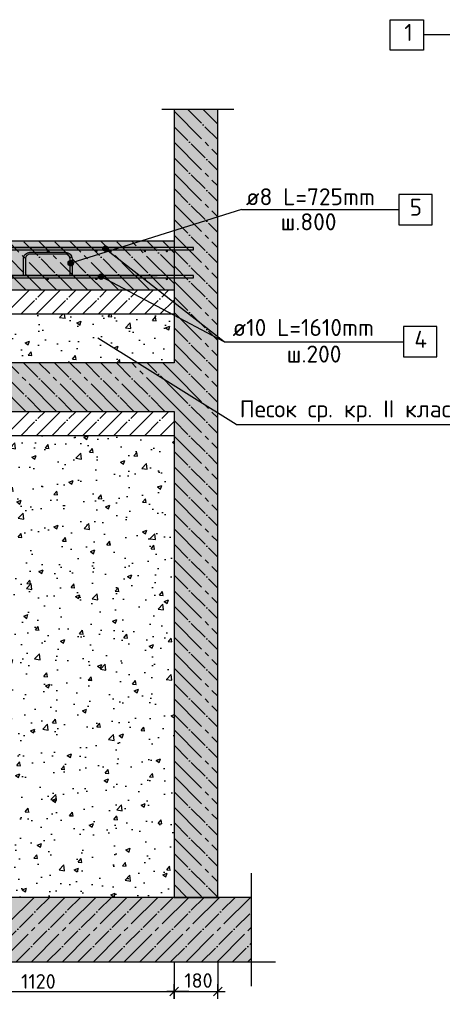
# Model space of a CAD drawing. Header units: millimetres. Extents: x 40580 to 559114, y -343730 to 81020.
# Tile 677 of 686: x 530043 to 538739, y -80731 to -60470. Entities that reach past the tile are written whole.
import ezdxf

# ---------------------------------------------------------------- set-up
doc = ezdxf.new("R2010")
doc.units = ezdxf.units.MM
doc.linetypes.add('______11', pattern=[500, 400, -50, 0, -50])
doc.linetypes.add('______5', pattern=[1100, 800, -100, 100, -100])
for name, color, linetype in [('____________', 7, 'Continuous'), ('________________', 7, 'Continuous'), ('_____________________', 96, 'Continuous'), ('______________________', 7, 'Continuous'), ('_______________________1', 7, 'Continuous'), ('_________________________0', 7, 'Continuous'), ('ФВ-2', 7, 'Continuous')]:
    doc.layers.add(name, color=color, linetype=linetype)
doc.layers.add('Standard', color=7, linetype='Continuous', lineweight=25)
doc.styles.add('ISOCPEUR', font='isocpeur.ttf')
doc.linetypes.add('ГОСТ 2.303 8', pattern='A,40,[2,GOST 2.303-68.shx,S=1,R=0,X=0,Y=0],-8', length=48)

# ---------------------------------------------------------------- blocks, each defined once
blk = doc.blocks.new('ALL_ML_STRICH')
at = {"color": 0, "linetype": 'ByBlock', "lineweight": -2}
for p, q in [((-1, 0), (0.5, 0)), ((-0.3, -0.3), (0.3, 0.3)), ((0, -0.5), (0, 0.5))]:
    blk.add_line(p, q, dxfattribs=at)

msp = doc.modelspace()

# ---------------------------------------------------------------- hatches: boundary and pattern name
at = {"layer": 'Standard', "linetype": 'Continuous'}
for points in [[(533220.4, -78530.9), (534120.4, -78530.9), (534120.4, -62318.3), (533220.4, -62318.3)], [(524470.4, -65030.9), (524470.4, -66030.9), (533220.4, -66030.9), (533220.4, -65030.9)], [(524470.4, -67530.9), (524470.4, -68530.9), (533220.4, -68530.9), (533220.4, -67530.9)], [(522858.5, -78530.9), (522858.5, -79856.7), (534808.5, -79856.7), (534808.5, -78530.9)]]:
    msp.add_hatch(color=9, dxfattribs=at).paths.add_polyline_path(points)
at = {"layer": 'ФВ-2', "ltscale": 10}
h = msp.add_hatch(dxfattribs=at)
h.set_pattern_fill('AR-CONC', color=256, scale=5)
h.set_pattern_definition([(50, (201307.95, 180387.7), (910.9233, -79.6954), [95.25, -1047.75]), (355, (201307.95, 180387.7), (-176.2171, 955.2842), [76.2, -838.203]), (100.45144, (201383.9, 180381), (734.7062, 875.5888), [80.95, -890.4512]), (46.1842, (201308, 180641.7), (1355.3952, -210.2116), [142.875, -1571.625]), (96.63556, (201420.9, 180624.1), (1187.0207, 1237.1306), [121.425, -1335.678]), (351.18415, (201308, 180641.7), (1187.0207, 1237.1306), [114.3, -1257.2987]), (21, (201434.95, 180578.2), (758.072, -511.326), [95.25, -1047.75]), (326, (201434.95, 180578.2), (309.0101, 920.9398), [76.2, -838.2]), (71.45144, (201498.1, 180535.55), (1067.0821, 409.6138), [80.95, -890.4497]), (37.5, (201307.95, 180387.67), (15.44302, 422.7752), [0, -828.04, 0, -850.9, 0, -841.375]), (7.5, (201307.95, 180387.67), (334.0983, 500.90287), [0, -485.14, 0, -808.99, 0, -320.675]), (327.5, (201024.74, 180387.67), (677.95298, -28.64372), [0, -317.5, 0, -990.6, 0, -1314.45]), (317.5, (200897.74, 180387.67), (740.6459, 127.13246), [0, -412.75, 0, -657.86, 0, -933.45])])
h.paths.add_polyline_path([(524470.4, -66530.9), (524470.4, -67530.9), (533220.4, -67530.9), (533220.4, -66530.9)])
h = msp.add_hatch(dxfattribs=at)
h.set_pattern_fill('AR-CONC', color=256, scale=5)
h.set_pattern_definition([(50, (201307.95, 180387.7), (910.9233, -79.6954), [95.25, -1047.75]), (355, (201307.95, 180387.7), (-176.2171, 955.2842), [76.2, -838.203]), (100.45144, (201383.9, 180381), (734.7062, 875.5888), [80.95, -890.4512]), (46.1842, (201308, 180641.7), (1355.3952, -210.2116), [142.875, -1571.625]), (96.63556, (201420.9, 180624.1), (1187.0207, 1237.1306), [121.425, -1335.678]), (351.18415, (201308, 180641.7), (1187.0207, 1237.1306), [114.3, -1257.2987]), (21, (201434.95, 180578.2), (758.072, -511.326), [95.25, -1047.75]), (326, (201434.95, 180578.2), (309.0101, 920.9398), [76.2, -838.2]), (71.45144, (201498.1, 180535.55), (1067.0821, 409.6138), [80.95, -890.4497]), (37.5, (201307.95, 180387.67), (15.44302, 422.7752), [0, -828.04, 0, -850.9, 0, -841.375]), (7.5, (201307.95, 180387.67), (334.0983, 500.90287), [0, -485.14, 0, -808.99, 0, -320.675]), (327.5, (201024.74, 180387.67), (677.95298, -28.64372), [0, -317.5, 0, -990.6, 0, -1314.45]), (317.5, (200897.74, 180387.67), (740.6459, 127.13246), [0, -412.75, 0, -657.86, 0, -933.45])])
edge = h.paths.add_edge_path()
edge.add_line((533220.4, -69030.9), (533220.4, -78530.9))
edge.add_line((527620.4, -78530.9), (533220.4, -78530.9))
edge.add_line((527620.4, -78530.9), (530070.4, -69030.9))
edge.add_line((533220.4, -69030.9), (530070.4, -69030.9))
edge = h.paths.add_edge_path()
edge.add_line((524470.4, -78530.9), (527620.4, -78530.9))
edge.add_line((524470.4, -78530.9), (524470.4, -69030.9))
edge.add_line((530070.4, -69030.9), (524470.4, -69030.9))
edge.add_line((527620.4, -78530.9), (530070.4, -69030.9))

# ---------------------------------------------------------------- linework, layer by layer
at = {"layer": '____________', "color": 7, "linetype": 'Continuous'}
msp.add_line((533220.4, -78530.9), (534120.4, -78530.9), dxfattribs=at)
msp.add_line((533220.4, -78530.9), (534120.4, -78530.9), dxfattribs=at)
at = {"layer": '________________'}
msp.add_line((534120.4, -78530.9), (533220.4, -78530.9), dxfattribs=at)
at = {"layer": '________________', "color": 7, "linetype": 'Continuous'}
msp.add_line((534120.4, -78530.9), (533220.4, -78530.9), dxfattribs=at)
at = {"layer": '_____________________', "color": 7, "linetype": 'Continuous'}
for p, q in [((537667.3, -61095.4), (537667.3, -60470.4)), ((537667.3, -60470.4), (538354.8, -60470.4)), ((538354.8, -60470.4), (538354.8, -61095.4)), ((542042.3, -60782.9), (538354.8, -60782.9)), ((538354.8, -61095.4), (537667.3, -61095.4)), ((531751.3, -65183.2), (531751.3, -65183.2)), ((534252.7, -67096.2), (531803.7, -65183.2)), ((531807.6, -65126.9), (531807.6, -65126.9)), ((531807.6, -65239.4), (531807.6, -65239.4)), ((531863.8, -65183.2), (531863.8, -65183.2)), ((531661.9, -65758.2), (531661.9, -65758.2)), ((534252.7, -67096.2), (531714.2, -65758.2)), ((531718.2, -65701.9), (531718.2, -65701.9)), ((531718.2, -65814.4), (531718.2, -65814.4)), ((531774.4, -65758.2), (531774.4, -65758.2)), ((538627.7, -66783.7), (537940.2, -66783.7)), ((537940.2, -66783.7), (537940.2, -67408.7)), ((538627.7, -67408.7), (538627.7, -66783.7)), ((534252.7, -67096.2), (537940.2, -67096.2)), ((537940.2, -67408.7), (538627.7, -67408.7))]:
    msp.add_line(p, q, dxfattribs=at)
at = {"layer": '_____________________', "color": 4, "linetype": 'Continuous', "extrusion": (0, 0, -1)}
for points in [[(-524070.4, -65155.9), (-524070.4, -65205.9), (-533620.4, -65205.9), (-533620.4, -65155.9), (-524070.4, -65155.9), (-532870.4, -65155.9), (-524070.4, -65155.9), (-532870.4, -65155.9)], [(-524070.4, -65730.9), (-524070.4, -65780.9), (-533620.4, -65780.9), (-533620.4, -65730.9), (-524070.4, -65730.9), (-532870.4, -65730.9), (-524070.4, -65730.9), (-532870.4, -65730.9)]]:
    msp.add_lwpolyline(points, dxfattribs=at)
at = {"layer": '_____________________', "color": 7, "linetype": 'Continuous'}
for centre in [(531807.6, -65183.2), (531718.2, -65758.2)]:
    msp.add_circle(centre, 56.3, dxfattribs=at)
at = {"layer": '_____________________', "color": 4, "linetype": 'Continuous'}
for points in [[(530597.3, -65221.3), (530595.4, -65230.9), (530597.3, -65240.5)], [(530597.3, -65221.3), (530597.3, -65240.5), (530602.7, -65213.2)], [(530602.7, -65213.2), (530597.3, -65240.5), (530602.7, -65248.6)], [(530602.7, -65213.2), (530602.7, -65248.6), (530610.8, -65207.8)], [(530610.8, -65207.8), (530602.7, -65248.6), (530610.8, -65254)], [(530610.8, -65207.8), (530610.8, -65254), (530620.4, -65205.9)], [(530620.4, -65205.9), (530610.8, -65254), (530620.4, -65255.9)], [(530620.4, -65205.9), (530620.4, -65255.9), (530629.9, -65207.8)], [(530629.9, -65207.8), (530620.4, -65255.9), (530629.9, -65254)], [(530629.9, -65207.8), (530629.9, -65254), (530638.1, -65213.2)], [(530638.1, -65213.2), (530629.9, -65254), (530638.1, -65248.6)], [(530638.1, -65213.2), (530638.1, -65248.6), (530643.5, -65221.3)], [(530643.5, -65221.3), (530638.1, -65248.6), (530643.5, -65240.5)], [(530643.5, -65221.3), (530643.5, -65240.5), (530645.4, -65230.9)], [(531597.3, -65221.3), (531595.4, -65230.9), (531597.3, -65240.5)], [(531597.3, -65221.3), (531597.3, -65240.5), (531602.7, -65213.2)], [(531602.7, -65213.2), (531597.3, -65240.5), (531602.7, -65248.6)], [(531602.7, -65213.2), (531602.7, -65248.6), (531610.8, -65207.8)], [(531610.8, -65207.8), (531602.7, -65248.6), (531610.8, -65254)], [(531610.8, -65207.8), (531610.8, -65254), (531620.4, -65205.9)], [(531620.4, -65205.9), (531610.8, -65254), (531620.4, -65255.9)], [(531620.4, -65205.9), (531620.4, -65255.9), (531629.9, -65207.8)], [(531629.9, -65207.8), (531620.4, -65255.9), (531629.9, -65254)], [(531629.9, -65207.8), (531629.9, -65254), (531638.1, -65213.2)], [(531638.1, -65213.2), (531629.9, -65254), (531638.1, -65248.6)], [(531638.1, -65213.2), (531638.1, -65248.6), (531643.5, -65221.3)], [(531643.5, -65221.3), (531638.1, -65248.6), (531643.5, -65240.5)], [(531643.5, -65221.3), (531643.5, -65240.5), (531645.4, -65230.9)], [(532597.3, -65221.3), (532595.4, -65230.9), (532597.3, -65240.5)], [(532597.3, -65221.3), (532597.3, -65240.5), (532602.7, -65213.2)], [(532602.7, -65213.2), (532597.3, -65240.5), (532602.7, -65248.6)], [(532602.7, -65213.2), (532602.7, -65248.6), (532610.8, -65207.8)], [(532610.8, -65207.8), (532602.7, -65248.6), (532610.8, -65254)], [(532610.8, -65207.8), (532610.8, -65254), (532620.4, -65205.9)], [(532620.4, -65205.9), (532610.8, -65254), (532620.4, -65255.9)], [(532620.4, -65205.9), (532620.4, -65255.9), (532629.9, -65207.8)], [(532629.9, -65207.8), (532620.4, -65255.9), (532629.9, -65254)], [(532629.9, -65207.8), (532629.9, -65254), (532638.1, -65213.2)], [(532638.1, -65213.2), (532629.9, -65254), (532638.1, -65248.6)], [(532638.1, -65213.2), (532638.1, -65248.6), (532643.5, -65221.3)], [(532643.5, -65221.3), (532638.1, -65248.6), (532643.5, -65240.5)], [(532643.5, -65221.3), (532643.5, -65240.5), (532645.4, -65230.9)], [(533047.3, -65221.3), (533045.4, -65230.9), (533047.3, -65240.5)], [(533047.3, -65221.3), (533047.3, -65240.5), (533052.7, -65213.2)], [(533052.7, -65213.2), (533047.3, -65240.5), (533052.7, -65248.6)], [(533052.7, -65213.2), (533052.7, -65248.6), (533060.8, -65207.8)], [(533060.8, -65207.8), (533052.7, -65248.6), (533060.8, -65254)], [(533060.8, -65207.8), (533060.8, -65254), (533070.4, -65205.9)], [(533070.4, -65205.9), (533060.8, -65254), (533070.4, -65255.9)], [(533070.4, -65205.9), (533070.4, -65255.9), (533079.9, -65207.8)], [(533079.9, -65207.8), (533070.4, -65255.9), (533079.9, -65254)], [(533079.9, -65207.8), (533079.9, -65254), (533088.1, -65213.2)], [(533088.1, -65213.2), (533079.9, -65254), (533088.1, -65248.6)], [(533088.1, -65213.2), (533088.1, -65248.6), (533093.5, -65221.3)], [(533093.5, -65221.3), (533088.1, -65248.6), (533093.5, -65240.5)], [(533093.5, -65221.3), (533093.5, -65240.5), (533095.4, -65230.9)], [(530597.3, -65796.3), (530595.4, -65805.9), (530597.3, -65815.5)], [(530597.3, -65796.3), (530597.3, -65815.5), (530602.7, -65788.2)], [(530602.7, -65788.2), (530597.3, -65815.5), (530602.7, -65823.6)], [(530602.7, -65788.2), (530602.7, -65823.6), (530610.8, -65782.8)], [(530610.8, -65782.8), (530602.7, -65823.6), (530610.8, -65829)], [(530610.8, -65782.8), (530610.8, -65829), (530620.4, -65780.9)], [(530620.4, -65780.9), (530610.8, -65829), (530620.4, -65830.9)], [(530620.4, -65780.9), (530620.4, -65830.9), (530629.9, -65782.8)], [(530629.9, -65782.8), (530620.4, -65830.9), (530629.9, -65829)], [(530629.9, -65782.8), (530629.9, -65829), (530638.1, -65788.2)], [(530638.1, -65788.2), (530629.9, -65829), (530638.1, -65823.6)], [(530638.1, -65788.2), (530638.1, -65823.6), (530643.5, -65796.3)], [(530643.5, -65796.3), (530638.1, -65823.6), (530643.5, -65815.5)], [(530643.5, -65796.3), (530643.5, -65815.5), (530645.4, -65805.9)], [(531597.3, -65796.3), (531595.4, -65805.9), (531597.3, -65815.5)], [(531597.3, -65796.3), (531597.3, -65815.5), (531602.7, -65788.2)], [(531602.7, -65788.2), (531597.3, -65815.5), (531602.7, -65823.6)], [(531602.7, -65788.2), (531602.7, -65823.6), (531610.8, -65782.8)], [(531610.8, -65782.8), (531602.7, -65823.6), (531610.8, -65829)], [(531610.8, -65782.8), (531610.8, -65829), (531620.4, -65780.9)], [(531620.4, -65780.9), (531610.8, -65829), (531620.4, -65830.9)], [(531620.4, -65780.9), (531620.4, -65830.9), (531629.9, -65782.8)], [(531629.9, -65782.8), (531620.4, -65830.9), (531629.9, -65829)], [(531629.9, -65782.8), (531629.9, -65829), (531638.1, -65788.2)], [(531638.1, -65788.2), (531629.9, -65829), (531638.1, -65823.6)], [(531638.1, -65788.2), (531638.1, -65823.6), (531643.5, -65796.3)], [(531643.5, -65796.3), (531638.1, -65823.6), (531643.5, -65815.5)], [(531643.5, -65796.3), (531643.5, -65815.5), (531645.4, -65805.9)], [(532597.3, -65796.3), (532595.4, -65805.9), (532597.3, -65815.5)], [(532597.3, -65796.3), (532597.3, -65815.5), (532602.7, -65788.2)], [(532602.7, -65788.2), (532597.3, -65815.5), (532602.7, -65823.6)], [(532602.7, -65788.2), (532602.7, -65823.6), (532610.8, -65782.8)], [(532610.8, -65782.8), (532602.7, -65823.6), (532610.8, -65829)], [(532610.8, -65782.8), (532610.8, -65829), (532620.4, -65780.9)], [(532620.4, -65780.9), (532610.8, -65829), (532620.4, -65830.9)], [(532620.4, -65780.9), (532620.4, -65830.9), (532629.9, -65782.8)], [(532629.9, -65782.8), (532620.4, -65830.9), (532629.9, -65829)], [(532629.9, -65782.8), (532629.9, -65829), (532638.1, -65788.2)], [(532638.1, -65788.2), (532629.9, -65829), (532638.1, -65823.6)], [(532638.1, -65788.2), (532638.1, -65823.6), (532643.5, -65796.3)], [(532643.5, -65796.3), (532638.1, -65823.6), (532643.5, -65815.5)], [(532643.5, -65796.3), (532643.5, -65815.5), (532645.4, -65805.9)], [(533047.3, -65796.3), (533045.4, -65805.9), (533047.3, -65815.5)], [(533047.3, -65796.3), (533047.3, -65815.5), (533052.7, -65788.2)], [(533052.7, -65788.2), (533047.3, -65815.5), (533052.7, -65823.6)], [(533052.7, -65788.2), (533052.7, -65823.6), (533060.8, -65782.8)], [(533060.8, -65782.8), (533052.7, -65823.6), (533060.8, -65829)], [(533060.8, -65782.8), (533060.8, -65829), (533070.4, -65780.9)], [(533070.4, -65780.9), (533060.8, -65829), (533070.4, -65830.9)], [(533070.4, -65780.9), (533070.4, -65830.9), (533079.9, -65782.8)], [(533079.9, -65782.8), (533070.4, -65830.9), (533079.9, -65829)], [(533079.9, -65782.8), (533079.9, -65829), (533088.1, -65788.2)], [(533088.1, -65788.2), (533079.9, -65829), (533088.1, -65823.6)], [(533088.1, -65788.2), (533088.1, -65823.6), (533093.5, -65796.3)], [(533093.5, -65796.3), (533088.1, -65823.6), (533093.5, -65815.5)], [(533093.5, -65796.3), (533093.5, -65815.5), (533095.4, -65805.9)]]:
    msp.add_solid(points, dxfattribs=at)
at = {"layer": '_____________________', "color": 7, "linetype": 'Continuous'}
for points in [[(531759.2, -65183.2), (531759.2, -65155), (531751.3, -65183.2)], [(531856, -65211.3), (531856, -65183.2), (531751.3, -65183.2)], [(531759.2, -65211.3), (531759.2, -65185.3), (531751.3, -65183.2)], [(531779.5, -65155), (531779.5, -65134.8), (531759.2, -65155)], [(531856, -65181), (531856, -65155), (531759.2, -65155)], [(531759.2, -65183.2), (531863.8, -65183.2), (531759.2, -65155)], [(531759.2, -65211.3), (531856, -65211.3), (531759.2, -65185.3)], [(531835.7, -65231.5), (531835.7, -65211.3), (531759.2, -65211.3)], [(531779.5, -65231.5), (531779.5, -65216.6), (531759.2, -65211.3)], [(531807.6, -65134.8), (531807.6, -65126.9), (531779.5, -65134.8)], [(531835.7, -65149.7), (531835.7, -65134.8), (531779.5, -65134.8)], [(531779.5, -65155), (531856, -65155), (531779.5, -65134.8)], [(531779.5, -65231.5), (531835.7, -65231.5), (531779.5, -65216.6)], [(531807.6, -65239.4), (531807.6, -65231.5), (531779.5, -65231.5)], [(531807.6, -65134.8), (531835.7, -65134.8), (531807.6, -65126.9)], [(531807.6, -65239.4), (531835.7, -65231.5), (531807.6, -65231.5)], [(531835.7, -65149.7), (531856, -65155), (531835.7, -65134.8)], [(531835.7, -65231.5), (531856, -65211.3), (531835.7, -65211.3)], [(531856, -65181), (531863.8, -65183.2), (531856, -65155)], [(531856, -65211.3), (531863.8, -65183.2), (531856, -65183.2)], [(531669.8, -65758.2), (531669.8, -65730), (531661.9, -65758.2)], [(531766.5, -65786.3), (531766.5, -65758.2), (531661.9, -65758.2)], [(531669.8, -65786.3), (531669.8, -65760.3), (531661.9, -65758.2)], [(531690, -65730), (531690, -65709.8), (531669.8, -65730)], [(531766.5, -65756), (531766.5, -65730), (531669.8, -65730)], [(531669.8, -65758.2), (531774.4, -65758.2), (531669.8, -65730)], [(531669.8, -65786.3), (531766.5, -65786.3), (531669.8, -65760.3)], [(531746.3, -65806.5), (531746.3, -65786.3), (531669.8, -65786.3)], [(531690, -65806.5), (531690, -65791.6), (531669.8, -65786.3)], [(531718.2, -65709.8), (531718.2, -65701.9), (531690, -65709.8)], [(531746.3, -65724.7), (531746.3, -65709.8), (531690, -65709.8)], [(531690, -65730), (531766.5, -65730), (531690, -65709.8)], [(531690, -65806.5), (531746.3, -65806.5), (531690, -65791.6)], [(531718.2, -65814.4), (531718.2, -65806.5), (531690, -65806.5)], [(531718.2, -65709.8), (531746.3, -65709.8), (531718.2, -65701.9)], [(531718.2, -65814.4), (531746.3, -65806.5), (531718.2, -65806.5)], [(531746.3, -65724.7), (531766.5, -65730), (531746.3, -65709.8)], [(531746.3, -65806.5), (531766.5, -65786.3), (531746.3, -65786.3)], [(531766.5, -65756), (531774.4, -65758.2), (531766.5, -65730)], [(531766.5, -65786.3), (531774.4, -65758.2), (531766.5, -65758.2)]]:
    msp.add_solid(points, dxfattribs=at)
at = {"layer": '_______________________1', "color": 253, "linetype": 'Continuous'}
for p, q in [((533220.4, -79856.7), (533220.4, -80466.7)), ((533220.4, -79856.7), (533220.4, -80466.7)), ((534120.4, -79856.7), (534120.4, -80466.7))]:
    msp.add_line(p, q, dxfattribs=at)
at = {"layer": '_______________________1', "color": 7, "linetype": 'Continuous'}
for p, q in [((524470.4, -80466.7), (530070.4, -80466.7)), ((530070.4, -80466.7), (533220.4, -80466.7)), ((533220.4, -80466.7), (534120.4, -80466.7))]:
    msp.add_line(p, q, dxfattribs=at)
at = {"layer": '_________________________0', "color": 7, "linetype": 'Continuous'}
for p, q in [((538530.4, -64066.7), (537842.9, -64066.7)), ((537842.9, -64066.7), (537842.9, -64691.7)), ((538530.4, -64691.7), (538530.4, -64066.7)), ((534605.4, -64379.2), (531095.1, -65480.5)), ((534605.4, -64379.2), (537842.9, -64379.2)), ((537842.9, -64691.7), (538530.4, -64691.7)), ((531119.3, -65429.7), (531119.3, -65429.7)), ((531044.3, -65456.3), (531044.3, -65456.3)), ((531070.9, -65531.3), (531070.9, -65531.3)), ((531145.9, -65504.7), (531145.9, -65504.7)), ((534498.6, -68799), (531653.6, -67024.8)), ((534498.6, -68799), (539452.5, -68799))]:
    msp.add_line(p, q, dxfattribs=at)
at = {"layer": '_________________________0', "color": 40, "linetype": 'Continuous'}
msp.add_lwpolyline([(531080.4, -65731), (531080.4, -65392), (531077.9, -65374), (531071.8, -65355.7), (531062.4, -65338.9), (531051, -65325.2), (531037.4, -65313.8), (531020.6, -65304.4), (531002.3, -65298.4), (530984.2, -65295.9), (530256.5, -65295.9), (530238.5, -65298.4), (530220.1, -65304.4), (530203.4, -65313.8), (530189.7, -65325.2), (530178.3, -65338.9), (530168.9, -65355.7), (530162.9, -65374), (530160.4, -65392), (530160.4, -65731), (530120.4, -65731), (530120.4, -65389.3), (530123.8, -65364.9), (530132.1, -65339.5), (530145.2, -65316.1), (530161.3, -65296.8), (530180.6, -65280.8), (530204, -65267.7), (530229.4, -65259.3), (530253.8, -65255.9), (530987, -65255.9), (531011.4, -65259.3), (531036.8, -65267.7), (531060.2, -65280.8), (531079.4, -65296.8), (531095.5, -65316.1), (531108.6, -65339.5), (531117, -65364.9), (531120.4, -65389.3), (531120.4, -65731)], close=True, dxfattribs=at)
at = {"layer": '_________________________0', "color": 7, "linetype": 'Continuous'}
msp.add_circle((531095.1, -65480.5), 56.3, dxfattribs=at)
for points in [[(531063.6, -65459.8), (531044.3, -65456.3), (531063.6, -65434.3)], [(531090.6, -65439.4), (531063.6, -65434.3), (531090.6, -65424.7)], [(531063.6, -65459.8), (531063.6, -65434.3), (531150.9, -65475.9)], [(531141.3, -65471.4), (531063.6, -65434.3), (531141.3, -65449)], [(531090.6, -65439.4), (531090.6, -65424.7), (531141.3, -65449)], [(531119.3, -65438.5), (531090.6, -65424.7), (531119.3, -65429.7)], [(531119.3, -65438.5), (531119.3, -65429.7), (531141.3, -65449)], [(531044.3, -65486), (531039.3, -65485.1), (531044.3, -65456.3)], [(531048.9, -65512.1), (531039.3, -65485.1), (531048.9, -65489.6)], [(531126.7, -65526.7), (531039.3, -65485.1), (531126.7, -65501.2)], [(531044.3, -65486), (531044.3, -65456.3), (531145.9, -65504.7)], [(531145.9, -65504.7), (531044.3, -65456.3), (531145.9, -65475)], [(531048.9, -65512.1), (531048.9, -65489.6), (531126.7, -65526.7)], [(531070.9, -65531.3), (531048.9, -65512.1), (531070.9, -65522.6)], [(531099.7, -65536.3), (531048.9, -65512.1), (531099.7, -65521.6)], [(531070.9, -65531.3), (531070.9, -65522.6), (531099.7, -65536.3)], [(531099.7, -65536.3), (531099.7, -65521.6), (531126.7, -65526.7)], [(531126.7, -65526.7), (531126.7, -65501.2), (531145.9, -65504.7)], [(531141.3, -65471.4), (531141.3, -65449), (531150.9, -65475.9)], [(531145.9, -65504.7), (531145.9, -65475), (531150.9, -65475.9)]]:
    msp.add_solid(points, dxfattribs=at)
at = {"layer": 'Standard', "color": 7, "linetype": 'ГОСТ 2.303 8', "ltscale": 30}
for p, q in [((534446.9, -62318.3), (532970.4, -62318.3)), ((534808.5, -78030.9), (534808.5, -80356.7)), ((534808.5, -78030.9), (534808.5, -80356.7)), ((522358.5, -79856.7), (535308.5, -79856.7)), ((522358.5, -79856.7), (535308.5, -79856.7))]:
    msp.add_line(p, q, dxfattribs=at)
at = {"layer": 'Standard', "color": 7, "linetype": 'Continuous'}
for p, q in [((533220.4, -62318.3), (533220.4, -67530.9)), ((533220.4, -62318.3), (533220.4, -67530.9)), ((534120.4, -78530.9), (534120.4, -62318.3)), ((534120.4, -78530.9), (534120.4, -62318.3)), ((533220.4, -65030.9), (524470.4, -65030.9)), ((533220.4, -65030.9), (524470.4, -65030.9)), ((524470.4, -66030.9), (533220.4, -66030.9)), ((524470.4, -66030.9), (533220.4, -66030.9)), ((524470.4, -66030.9), (533220.4, -66030.9)), ((533220.4, -66530.9), (524470.4, -66530.9)), ((533220.4, -67530.9), (524470.4, -67530.9)), ((533220.4, -67530.9), (524470.4, -67530.9)), ((524470.4, -68530.9), (533220.4, -68530.9)), ((524470.4, -68530.9), (533220.4, -68530.9)), ((524470.4, -68530.9), (533220.4, -68530.9)), ((533220.4, -68530.9), (533220.4, -78530.9)), ((533220.4, -68530.9), (533220.4, -78530.9)), ((533220.4, -68530.9), (533220.4, -69030.9)), ((533220.4, -69030.9), (524470.4, -69030.9)), ((533220.4, -78530.9), (524470.4, -78530.9)), ((533220.4, -78530.9), (524470.4, -78530.9)), ((534808.5, -78530.9), (534120.4, -78530.9)), ((534808.5, -78530.9), (534120.4, -78530.9))]:
    msp.add_line(p, q, dxfattribs=at)
at = {"layer": 'Standard', "color": 253, "linetype": '______5'}
for p, q in [((533220.4, -62356.1), (534120.4, -63256.1)), ((533818.9, -62318.3), (534120.4, -62619.7)), ((533220.4, -62992.5), (534120.4, -63892.5)), ((533220.4, -63628.9), (534120.4, -64528.9)), ((533220.4, -64265.3), (534120.4, -65165.3)), ((530167.4, -66030.9), (529167.4, -65030.9)), ((530803.8, -66030.9), (529803.8, -65030.9)), ((531440.2, -66030.9), (530440.2, -65030.9)), ((532076.6, -66030.9), (531076.6, -65030.9)), ((532713, -66030.9), (531713, -65030.9)), ((533220.4, -65901.9), (532349.4, -65030.9)), ((533220.4, -65265.5), (532985.8, -65030.9)), ((533220.4, -64901.7), (534120.4, -65801.7)), ((529747.9, -66530.9), (530247.9, -66030.9)), ((530384.3, -66530.9), (530884.3, -66030.9)), ((531020.6, -66530.9), (531520.6, -66030.9)), ((531657, -66530.9), (532157, -66030.9)), ((532293.4, -66530.9), (532793.4, -66030.9)), ((533220.4, -65856.3), (534120.4, -66756.3)), ((532929.8, -66530.9), (533220.4, -66240.3)), ((533220.4, -66492.7), (534120.4, -67392.7)), ((533220.4, -67129.1), (534120.4, -68029.1)), ((530167.4, -68530.9), (529167.4, -67530.9)), ((530803.8, -68530.9), (529803.8, -67530.9)), ((531440.2, -68530.9), (530440.2, -67530.9)), ((532076.6, -68530.9), (531076.6, -67530.9)), ((532713, -68530.9), (531713, -67530.9)), ((533220.4, -68401.9), (532349.4, -67530.9)), ((533220.4, -67765.5), (532985.8, -67530.9)), ((533220.4, -67765.5), (534120.4, -68665.5)), ((533220.4, -68401.9), (534120.4, -69301.9)), ((529747.9, -69030.9), (530247.9, -68530.9)), ((530384.3, -69030.9), (530884.3, -68530.9)), ((531020.6, -69030.9), (531520.6, -68530.9)), ((531657, -69030.9), (532157, -68530.9)), ((532293.4, -69030.9), (532793.4, -68530.9)), ((532929.8, -69030.9), (533220.4, -68740.3)), ((533220.4, -69038.3), (534120.4, -69938.3)), ((533220.4, -69674.7), (534120.4, -70574.7)), ((533220.4, -70311.1), (534120.4, -71211.1)), ((533220.4, -70947.5), (534120.4, -71847.5)), ((533220.4, -71583.9), (534120.4, -72483.9)), ((533220.4, -72220.3), (534120.4, -73120.3)), ((533220.4, -72856.7), (534120.4, -73756.7)), ((533220.4, -73493.1), (534120.4, -74393.1)), ((533220.4, -73811.3), (534120.4, -74711.3)), ((533220.4, -74447.7), (534120.4, -75347.7)), ((533220.4, -75084.1), (534120.4, -75984.1)), ((533220.4, -75720.5), (534120.4, -76620.5)), ((533220.4, -76038.7), (534120.4, -76938.7)), ((533220.4, -76675.1), (534120.4, -77575.1)), ((533220.4, -77311.5), (534120.4, -78211.5)), ((533220.4, -77947.8), (533803.4, -78530.9)), ((533220.4, -78266), (533485.2, -78530.9)), ((529013.2, -79856.7), (530339, -78530.9)), ((529649.6, -79856.7), (530975.4, -78530.9)), ((530286, -79856.7), (531611.8, -78530.9)), ((530922.4, -79856.7), (532248.2, -78530.9)), ((531558.8, -79856.7), (532884.6, -78530.9)), ((532195.2, -79856.7), (533521, -78530.9)), ((532831.6, -79856.7), (534157.4, -78530.9)), ((533468, -79856.7), (534793.8, -78530.9)), ((534104.4, -79856.7), (534808.5, -79152.6)), ((534740.8, -79856.7), (534808.5, -79789))]:
    msp.add_line(p, q, dxfattribs=at)
at = {"layer": 'Standard', "color": 253, "linetype": '______11'}
for p, q in [((533500.7, -62318.3), (534120.4, -62937.9)), ((533220.4, -62674.3), (534120.4, -63574.3)), ((533220.4, -63310.7), (534120.4, -64210.7)), ((533220.4, -63947.1), (534120.4, -64847.1)), ((533220.4, -64583.5), (534120.4, -65483.5)), ((530485.6, -66030.9), (529485.6, -65030.9)), ((531122, -66030.9), (530122, -65030.9)), ((531758.4, -66030.9), (530758.4, -65030.9)), ((532394.8, -66030.9), (531394.8, -65030.9)), ((533031.2, -66030.9), (532031.2, -65030.9)), ((533220.4, -65583.7), (532667.6, -65030.9)), ((533220.4, -65219.9), (534120.4, -66119.9)), ((533220.4, -65538.1), (534120.4, -66438.1)), ((530066.1, -66530.9), (530566.1, -66030.9)), ((530702.5, -66530.9), (531202.5, -66030.9)), ((531338.8, -66530.9), (531838.8, -66030.9)), ((531975.2, -66530.9), (532475.2, -66030.9)), ((532611.6, -66530.9), (533111.6, -66030.9)), ((533220.4, -66174.5), (534120.4, -67074.5)), ((533220.4, -66810.9), (534120.4, -67710.9)), ((533220.4, -67447.3), (534120.4, -68347.3)), ((530485.6, -68530.9), (529485.6, -67530.9)), ((531122, -68530.9), (530122, -67530.9)), ((531758.4, -68530.9), (530758.4, -67530.9)), ((532394.8, -68530.9), (531394.8, -67530.9)), ((533031.2, -68530.9), (532031.2, -67530.9)), ((533220.4, -68083.7), (532667.6, -67530.9)), ((533220.4, -68083.7), (534120.4, -68983.7)), ((530066.1, -69030.9), (530566.1, -68530.9)), ((530702.5, -69030.9), (531202.5, -68530.9)), ((531338.8, -69030.9), (531838.8, -68530.9)), ((531975.2, -69030.9), (532475.2, -68530.9)), ((532611.6, -69030.9), (533111.6, -68530.9)), ((533220.4, -68720.1), (534120.4, -69620.1)), ((533220.4, -69356.5), (534120.4, -70256.5)), ((533220.4, -69992.9), (534120.4, -70892.9)), ((533220.4, -70629.3), (534120.4, -71529.3)), ((533220.4, -71265.7), (534120.4, -72165.7)), ((533220.4, -71902.1), (534120.4, -72802.1)), ((533220.4, -72538.5), (534120.4, -73438.5)), ((533220.4, -73174.9), (534120.4, -74074.9)), ((533220.4, -74129.5), (534120.4, -75029.5)), ((533220.4, -74765.9), (534120.4, -75665.9)), ((533220.4, -75402.3), (534120.4, -76302.3)), ((533220.4, -76356.9), (534120.4, -77256.9)), ((533220.4, -76993.3), (534120.4, -77893.3)), ((533220.4, -77629.6), (534120.4, -78529.6)), ((529331.4, -79856.7), (530657.2, -78530.9)), ((529967.8, -79856.7), (531293.6, -78530.9)), ((530604.2, -79856.7), (531930, -78530.9)), ((531240.6, -79856.7), (532566.4, -78530.9)), ((531877, -79856.7), (533202.8, -78530.9)), ((532513.4, -79856.7), (533839.2, -78530.9)), ((533149.8, -79856.7), (534475.6, -78530.9)), ((533786.2, -79856.7), (534808.5, -78834.4)), ((534422.6, -79856.7), (534808.5, -79470.8))]:
    msp.add_line(p, q, dxfattribs=at)

# ---------------------------------------------------------------- block references
at = {"layer": '_______________________1', "color": 7, "linetype": 'Continuous', "xscale": 300, "yscale": 300, "zscale": 300}
for p in [(533220.4, -80466.7), (534120.4, -80466.7)]:
    msp.add_blockref('ALL_ML_STRICH', p, dxfattribs=at)
at = {"layer": '_______________________1', "color": 7, "linetype": 'Continuous', "xscale": 300, "yscale": 300, "zscale": 300, "rotation": 180}
msp.add_blockref('ALL_ML_STRICH', (533220.4, -80466.7), dxfattribs=at)

# ---------------------------------------------------------------- texts
at = {"layer": '______________________', "color": 7, "style": 'ISOCPEUR'}
for s, p in [('1', (537956.1, -60908.4)), ('ø8 L=725mm ', (534698.8, -64288.3)), ('5', (538066.6, -64504.7)), ('ш.800', (535411.9, -64804.2)), ('ø10 L=1610mm ', (534423.9, -66978.9)), ('4', (538163.9, -67221.8)), ('ш.200', (535538.4, -67525.5)), ('Песок ср. кр. II класса', (534570, -68653.3))]:
    msp.add_text(s, height=350, dxfattribs=at).set_placement(p)
at = {"layer": '______________________', "color": 7, "insert": (537187.4, -81538), "char_height": 500, "width": 10839.663, "attachment_point": 7, "style": 'ISOCPEUR'}
msp.add_mtext('Стыковка\\~арматурных стержней', dxfattribs=at)
at = {"layer": '_______________________1', "color": 7, "style": 'ISOCPEUR'}
for s, p in [('1120', (530073, -80410.1)), ('180', (533430.4, -80391.7))]:
    msp.add_text(s, height=300, dxfattribs=at).set_placement(p)

doc.saveas('drawing.dxf')
